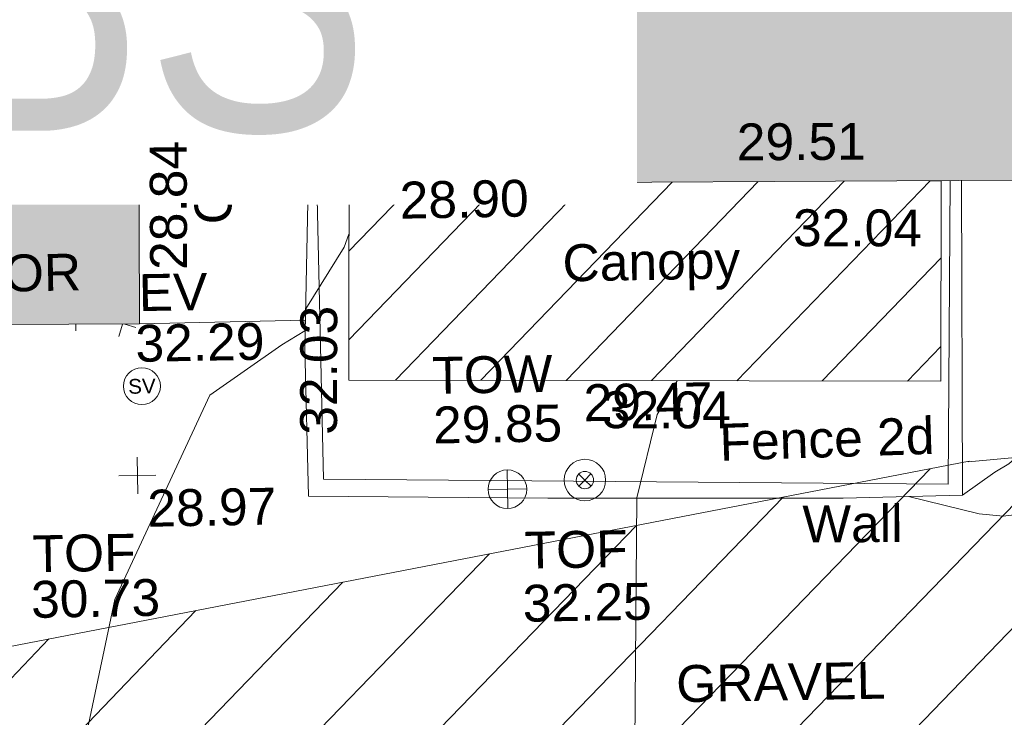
# Model space of a CAD drawing. Header units: millimetres. Extents: x -290717 to 520720, y -103372 to 287762.
# Tile 278 of 375: x 27611 to 37616, y 195567 to 202660. Entities that reach past the tile are written whole.
import ezdxf

# ---------------------------------------------------------------- set-up
doc = ezdxf.new("R2010")
doc.units = ezdxf.units.MM
doc.linetypes.add('IMPORT-HIDDEN2 _3_', pattern=[4762.5, 3175, -1587.5])
doc.linetypes.add('IMPORT-UG_ELEC_STREET LIGHTING_QLB2 _2_', pattern=[2700, 1500, -300.0000000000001, 0, -250, 150, -300.0000000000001, 0, -200])
for name, color, linetype, lineweight, true_color in [('00__TOPO__TOP_OF_FENCE_SYMBOL', 7, 'Continuous', 9, 0x666666), ('00_TOPO_BUILDING_OUTLINE', 5, 'Continuous', 9, 0x0000ff), ('00_TOPO_EAVE', 7, 'Continuous', 9, 0x666666), ('00_TOPO_FENCE_2D', 7, 'Continuous', 9, 0x3f7f4f), ('00_TOPO_LEVEL_FLOOR', 7, 'Continuous', 9, 0x666666), ('00_TOPO_LEVEL_SPOT', 7, 'Continuous', 9, 0x666666), ('00_TOPO_SERV_STOP_VALVE', 7, 'Continuous', 9, 0x666666), ('00_TOPO_TOP_OF_FENCE', 7, 'Continuous', 9, 0x666666), ('00_TOPO_TOP_OF_WALL', 7, 'Continuous', 9, 0x666666), ('00_TOPO_WALL', 7, 'Continuous', 9, 0x7c00a5), ('00_UAV_BUILDING_CANOPY', 7, 'Continuous', 9, 0xff7fff), ('00_UAV_BUILDING_HATCH', 7, 'Continuous', 9, 0x999999), ('00_UAV_BUILDING_OUTLINE', 5, 'Continuous', 9, 0x0000ff), ('00_UAV_FORM_LINES', 7, 'Continuous', 9, 0x666666), ('00_UAV_INT_DOOR', 7, 'Continuous', 9, 0x7f4f3f), ('00_UAV_TOP_OF_FENCE', 6, 'Continuous', 9, 0xff00ff), ('01_DTM_CONTOUR_MNR', 7, 'Continuous', 9, 0xa5a552), ('12333-PUM-2D-U-0001-C01 - Rev2_REVIT IMPORT_dwg', 7, 'Continuous', 9, 0x767676), ('A_RHA_Line', 7, 'Continuous', 9, 0x00a600), ('PUM-CHAMBER EXTENTS', 6, 'IMPORT-HIDDEN2 _3_', 9, 0xff00ff), ('PUM-UNABLE TO SURVEY', 190, 'Continuous', 9, 0x7f00ff)]:
    doc.layers.add(name, color=color, linetype=linetype, lineweight=lineweight, true_color=true_color)
for name, color, linetype, lineweight in [('00_UAV_DRIVE_WAY', 7, 'Continuous', 9), ('00_UAV_SURVEY_TEXT', 7, 'Continuous', 9), ('A_RHA_Detail', 7, 'Continuous', 9), ('A_RHA_Text', 7, 'Continuous', 9)]:
    doc.layers.add(name, color=color, linetype=linetype, lineweight=lineweight)
doc.styles.add('Arial Narrow', font='ARIALN.TTF', dxfattribs={"height": 3000})
doc.styles.add('Swis721 Lt BT', font='swissl.ttf', dxfattribs={"height": 399.9999999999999})
doc.styles.add('Swis721 Lt BT_2', font='swissl.ttf', dxfattribs={"height": 375})

# ---------------------------------------------------------------- blocks, each defined once
blk = doc.blocks.new('12333-PUM-2D-U-0001-C01 - Rev2_REVIT IMPORT_dwg_MSL_Eaves_SYM_1-2077198-Site Location Plan Existing')
at = {"layer": '00_TOPO_EAVE', "color": 254, "true_color": 0xcccccc}
blk.add_line((-132.3108325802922, 43.07491176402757), (-356.5791934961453, 116.0873754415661), dxfattribs=at)
blk = doc.blocks.new('12333-PUM-2D-U-0001-C01 - Rev2_REVIT IMPORT_dwg_MSL_Eaves_SYM_1-V12-Site Location Plan Existing')
at = {"layer": '00_TOPO_EAVE', "color": 254, "true_color": 0xcccccc}
for p, q in [((-116.0873754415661, -356.5791934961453), (-5.47630022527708, -16.82124959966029)), ((356.5791934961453, -116.0873754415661), (54.2476173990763, -17.66077113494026))]:
    blk.add_line(p, q, dxfattribs=at)
blk = doc.blocks.new('12333-PUM-2D-U-0001-C01 - Rev2_REVIT IMPORT_dwg_MM-2077200-Site Location Plan Existing')
at = {"layer": '00_TOPO_LEVEL_SPOT', "color": 254, "true_color": 0xcccccc, "flags": 128}
for points in [[(500.0000000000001, 0), (0, 0), (0, 500.0000000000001)], [(0, -500.0000000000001), (0, 0), (-500.0000000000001, 0)]]:
    blk.add_lwpolyline(points, dxfattribs=at)
blk = doc.blocks.new('12333-PUM-2D-U-0001-C01 - Rev2_REVIT IMPORT_dwg_MSL_Node_LineworkTOF-2077201-Site Location Plan Existing')
at = {"layer": '00__TOPO__TOP_OF_FENCE_SYMBOL', "color": 254, "true_color": 0xcccccc, "flags": 128}
for points in [[(165.3591892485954, 165.3591892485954), (0, 0), (-165.3591892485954, 165.3591892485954)], [(165.3591892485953, -165.3591892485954), (0, 0), (-165.3591892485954, -165.3591892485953)]]:
    blk.add_lwpolyline(points, dxfattribs=at)
at = {"layer": '00__TOPO__TOP_OF_FENCE_SYMBOL', "color": 254, "true_color": 0xcccccc}
for radius in [562.5594001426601, 233.853208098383]:
    blk.add_circle((0, 0), radius, dxfattribs=at)
blk = doc.blocks.new('12333-PUM-2D-U-0001-C01 - Rev2_REVIT IMPORT_dwg_TOW-2077202-Site Location Plan Existing')
at = {"layer": '00_TOPO_TOP_OF_WALL', "color": 254, "true_color": 0xcccccc, "flags": 128}
for points in [[(0, 525.0554400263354), (0, 0), (-525.0554401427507, 0)], [(525.0554401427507, 0), (0, 0), (0, -525.0554400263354)]]:
    blk.add_lwpolyline(points, dxfattribs=at)
at = {"layer": '00_TOPO_TOP_OF_WALL', "color": 254, "true_color": 0xcccccc}
blk.add_circle((0, 0), 525.0554401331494, dxfattribs=at)
blk = doc.blocks.new('12333-PUM-2D-U-0001-C01 - Rev2_REVIT IMPORT_dwg_MSL_Sluice_Valve_SYM-2077246-Site Location Plan Existing')
at = {"layer": '00_TOPO_SERV_STOP_VALVE', "color": 254, "true_color": 0xcccccc}
blk.add_circle((0, 0), 500.0000000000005, dxfattribs=at)
at = {"layer": '00_TOPO_SERV_STOP_VALVE', "insert": (0, 198.9876086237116), "char_height": 399.9999999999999, "width": 785.1100955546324, "attachment_point": 2, "line_spacing_factor": 1.005061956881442, "style": 'Swis721 Lt BT'}
blk.add_mtext('SV', dxfattribs=at)
blk = doc.blocks.new('12333-PUM-2D-U-0001-C01 - Rev2_REVIT IMPORT_dwg_MSL_FLlvl_SYM-V143-Site Location Plan Existing')
at = {"layer": '00_TOPO_LEVEL_FLOOR', "color": 254, "true_color": 0xcccccc}
blk.add_line((0, -38.92611017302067), (-8.662937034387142e-12, -25.30591528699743), dxfattribs=at)
blk = doc.blocks.new('12333-PUM-2D-U-0001-C01 - Rev2_REVIT IMPORT_dwg_MGS62954_T2_Galway_ITM_3d_Rev1-2077680-Site Location Plan Existing')
at = {"layer": '00_UAV_BUILDING_HATCH', "true_color": 0xcccccc}
h = blk.add_hatch(dxfattribs=at)
h.set_pattern_fill('FP_1', color=254, style=0, pattern_type=2)
h.set_pattern_definition([(45, (0, 0), (-441.9417382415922, 441.9417382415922), [])])
h.paths.add_polyline_path([(533942397.5103081, 725753731.0461843), (533942437.1490002, 725755768.8815), (533940727.4596691, 725755790.5987422), (533936421.2259625, 725755838.4279007), (533936382.5103081, 725753848.0461843), (533940692.0890785, 725753764.2189662)])
at = {"layer": '00_TOPO_FENCE_2D', "color": 254, "true_color": 0xcccccc, "flags": 128}
blk.add_lwpolyline([(533936094.3614383, 725755847.0077425), (533936110.2134547, 725752843.8975476), (533942453.142355, 725752682.361421), (533942527.9092787, 725755768.6778685)], dxfattribs=at)
at = {"layer": '00_TOPO_WALL', "color": 254, "true_color": 0xcccccc, "flags": 128}
blk.add_lwpolyline([(533935729.6220782, 725755851.4485253), (533935723.2266765, 725755668.6134745), (533936000.2252835, 725755660.4503789), (533935942.1302528, 725754179.4873618), (533935953.3346694, 725752675.8917506), (533938386.1885746, 725752610.2637317), (533941385.2167094, 725752559.8416734), (533942596.9088914, 725752568.086699), (533942643.8211499, 725755767.2666157)], dxfattribs=at)
at = {"layer": '00_UAV_BUILDING_CANOPY', "color": 254, "true_color": 0xcccccc, "flags": 128}
blk.add_lwpolyline([(533942313.2654839, 725755771.2912045), (533942437.1490003, 725755768.8815), (533942397.5103083, 725753731.0461843), (533940452.255451, 725753768.8840592), (533936382.5103083, 725753848.0461843), (533936400.5864628, 725754777.3459191), (533936421.3154213, 725755843.0270052)], dxfattribs=at)
at = {"layer": '00_UAV_DRIVE_WAY', "color": 254, "true_color": 0xcccccc}
blk.add_line((533934268.0805902, 725754455.0806879), (533935953.2716348, 725754463.504335), dxfattribs=at)
at = {"layer": '00_UAV_FORM_LINES', "color": 254, "true_color": 0xcccccc, "flags": 128}
for points in [[(533943512.5773032, 725757357.148268), (533943948.892, 725757071.5235), (533944267.892, 725756754.5235), (533944393.892, 725756535.5235), (533944461.892, 725756326.5234998), (533944516.8919999, 725756039.5235), (533944631.8919999, 725754897.5235), (533944605.8919999, 725753817.5235), (533944283.8919999, 725752881.5235), (533944137.892, 725752704.5235001), (533943990.892, 725752587.5235001), (533943763.892, 725752473.5235), (533943546.892, 725752416.5235), (533943291.8919999, 725752376.5235), (533943008.892, 725752349.5235), (533942763.892, 725752376.5235), (533942050.6276703, 725752564.3694985)], [(533943493.0942482, 725755756.9265269), (533943539.8919999, 725754672.5235), (533943437.892, 725753368.5235), (533943362.892, 725753175.5235), (533943242.892, 725753023.5235), (533943072.892, 725752878.5235), (533942929.892, 725752798.5235), (533942596.9088913, 725752568.086699)]]:
    blk.add_lwpolyline(points, dxfattribs=at)
at = {"layer": '01_DTM_CONTOUR_MNR', "color": 254, "true_color": 0xcccccc, "flags": 128}
for points in [[(533930992.9834218, 725745290.3055971), (533932435.158172, 725748539.2834308), (533932648.2095386, 725748986.6757722), (533932700.0000001, 725749050.0000001), (533933553.9565516, 725750068.6999527), (533933676.4213721, 725750392.2415762), (533933966.5035886, 725751658.9870933), (533934968.3099174, 725753720.1240162), (533935707.8952433, 725754218.9157676), (533935946.2500001, 725754355.0000001), (533935960.0000001, 725754580.0000001), (533936361.0086327, 725755199.298607), (533936411.3432837, 725755330.35685)], [(533943740.0000001, 725731590.0000001), (533942395.1880532, 725732816.120354), (533941029.7327896, 725734528.3815206), (533938599.4269278, 725736994.9396888), (533936296.8150216, 725737963.6390673), (533934700.0000001, 725738540.0000001), (533935100, 725740200.0000002), (533936530.0000001, 725746200.0000002), (533938534.7651006, 725748294.5307021), (533939210.0000001, 725749000), (533939223.8742853, 725750101.3428384), (533939290.0000001, 725752600.0000001), (533939509.4095715, 725753442.3139402), (533939719.0094596, 725753783.1466994)]]:
    blk.add_lwpolyline(points, dxfattribs=at)
for name, p, xscale, yscale, zscale in [('12333-PUM-2D-U-0001-C01 - Rev2_REVIT IMPORT_dwg_MSL_Eaves_SYM_1-2077198-Site Location Plan Existing', (533935602.1301252, 725756047.9394739), 0.375, 0.375, 0.375), ('12333-PUM-2D-U-0001-C01 - Rev2_REVIT IMPORT_dwg_MSL_FLlvl_SYM-V143-Site Location Plan Existing', (533933619.0245001, 725754589.2155), 4.94, 4.94, 4.94), ('12333-PUM-2D-U-0001-C01 - Rev2_REVIT IMPORT_dwg_MSL_Eaves_SYM_1-V12-Site Location Plan Existing', (533934097.1051031, 725754463.8208756), 0.375, 0.375, 0.375), ('12333-PUM-2D-U-0001-C01 - Rev2_REVIT IMPORT_dwg_MSL_Sluice_Valve_SYM-2077246-Site Location Plan Existing', (533934280.7524999, 725753822.3405), 0.375, 0.375, 0.375), ('12333-PUM-2D-U-0001-C01 - Rev2_REVIT IMPORT_dwg_MM-2077200-Site Location Plan Existing', (533934219.1206437, 725752914.5222787), 0.375, 0.375, 0.375), ('12333-PUM-2D-U-0001-C01 - Rev2_REVIT IMPORT_dwg_MSL_Node_LineworkTOF-2077201-Site Location Plan Existing', (533938764.3261467, 725752789.2547088), 0.375, 0.375, 0.375), ('12333-PUM-2D-U-0001-C01 - Rev2_REVIT IMPORT_dwg_TOW-2077202-Site Location Plan Existing', (533937975.6568829, 725752709.50855), 0.375, 0.375, 0.375)]:
    blk.add_blockref(name, p, dxfattribs=dict(xscale=xscale, yscale=yscale, zscale=zscale))
at = {"layer": '00_TOPO_BUILDING_OUTLINE', "color": 251, "true_color": 0x666666, "insert": (533936932.260831, 725755853.8297316), "char_height": 375, "width": 1495.902363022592, "attachment_point": 1, "line_spacing_factor": 1.005061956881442, "style": 'Swis721 Lt BT_2'}
blk.add_mtext('28.90', dxfattribs=at)
at = {"layer": '00_TOPO_EAVE', "char_height": 375, "attachment_point": 1, "line_spacing_factor": 1.005061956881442, "style": 'Swis721 Lt BT_2'}
for s, insert, width in [('EV', (533934264.3859806, 725754960.5811611), 736.078940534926), ('32.29', (533934222.564147, 725754445.0977402), 1495.902363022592)]:
    blk.add_mtext(s, dxfattribs=dict(at, insert=insert, width=width))
at = {"layer": '00_TOPO_FENCE_2D', "color": 251, "true_color": 0x666666, "insert": (533940135.9010558, 725753336.1703029), "char_height": 375, "width": 2545.408465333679, "attachment_point": 1, "rotation": 0.8701408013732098, "line_spacing_factor": 1.005061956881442, "style": 'Swis721 Lt BT_2'}
blk.add_mtext('Fence 2d', dxfattribs=at)
at = {"layer": '00_TOPO_LEVEL_SPOT', "insert": (533934314.1808528, 725752767.1102245), "char_height": 375, "width": 1495.902363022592, "attachment_point": 1, "line_spacing_factor": 1.005061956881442, "style": 'Swis721 Lt BT_2'}
blk.add_mtext('28.97', dxfattribs=at)
at = {"layer": '00_TOPO_TOP_OF_FENCE', "char_height": 375, "attachment_point": 1, "line_spacing_factor": 1.005061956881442, "style": 'Swis721 Lt BT_2'}
for s, insert, width in [('TOF', (533938138.9493178, 725752273.4963293), 1163.479615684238), ('32.25', (533938110.54464, 725751734.1291932), 1495.902363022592)]:
    blk.add_mtext(s, dxfattribs=dict(at, insert=insert, width=width))
at = {"layer": '00_TOPO_TOP_OF_WALL', "char_height": 375, "attachment_point": 1, "line_spacing_factor": 1.005061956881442, "style": 'Swis721 Lt BT_2'}
for s, insert, width in [('TOW', (533937232.0243469, 725754066.2987108), 1343.937678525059), ('29.85', (533937232.0243469, 725753562.5619922), 1495.902363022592)]:
    blk.add_mtext(s, dxfattribs=dict(at, insert=insert, width=width))
at = {"layer": '00_TOPO_WALL', "color": 251, "true_color": 0x666666, "insert": (533938764.6978968, 725753761.971293), "char_height": 375, "width": 1495.902363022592, "attachment_point": 1, "line_spacing_factor": 1.005061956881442, "style": 'Swis721 Lt BT_2'}
blk.add_mtext('29.47', dxfattribs=at)
at = {"layer": '00_TOPO_WALL', "color": 251, "true_color": 0x666666, "insert": (533940968.6072628, 725752491.6038502), "char_height": 375, "width": 1130.237340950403, "attachment_point": 1, "rotation": 359.3059838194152, "line_spacing_factor": 1.005061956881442, "style": 'Swis721 Lt BT_2'}
blk.add_mtext('Wall', dxfattribs=at)
at = {"layer": '00_UAV_BUILDING_CANOPY', "color": 251, "true_color": 0x666666, "char_height": 375, "width": 1495.902363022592, "attachment_point": 1, "line_spacing_factor": 1.005061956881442, "style": 'Swis721 Lt BT_2'}
for s, insert, rotation in [('32.04', (533940927.1921853, 725755505.10819), 358.8856590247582), ('32.03', (533935878.9211037, 725753301.161068), 88.88565903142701), ('32.04', (533938952.2031285, 725753689.1469074), 358.8856590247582)]:
    blk.add_mtext(s, dxfattribs=dict(at, insert=insert, rotation=rotation))
at = {"layer": '00_UAV_BUILDING_CANOPY', "color": 251, "true_color": 0x666666, "insert": (533938575.405664, 725755187.3852867), "char_height": 375, "width": 2113.25889379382, "attachment_point": 1, "line_spacing_factor": 1.005061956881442, "style": 'Swis721 Lt BT_2'}
blk.add_mtext('Canopy', dxfattribs=at)
at = {"layer": '00_UAV_BUILDING_OUTLINE', "color": 251, "true_color": 0x666666, "char_height": 375, "width": 1495.902363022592, "attachment_point": 1, "line_spacing_factor": 1.005061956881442, "style": 'Swis721 Lt BT_2'}
for s, insert, rotation in [('29.10', (533935981.2575319, 725756422.5953183), 359.3024456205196), ('29.51', (533940369.5770368, 725756387.0275493), 359.3024456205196), ('28.84', (533934384.6786895, 725755002.3435665), 89.19466313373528)]:
    blk.add_mtext(s, dxfattribs=dict(at, insert=insert, rotation=rotation))
at = {"layer": '00_UAV_INT_DOOR', "color": 251, "true_color": 0x666666, "insert": (533932111.5496107, 725755182.5741607), "char_height": 375, "width": 1790.333939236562, "attachment_point": 1, "line_spacing_factor": 1.005061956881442, "style": 'Swis721 Lt BT_2'}
blk.add_mtext('DOOR', dxfattribs=at)
at = {"layer": '00_UAV_SURVEY_TEXT', "color": 251, "true_color": 0x666666, "insert": (533934845.5174269, 725755456.4822497), "char_height": 375, "width": 3286.236302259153, "attachment_point": 1, "rotation": 89.47399112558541, "line_spacing_factor": 1.005061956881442, "style": 'Swis721 Lt BT_2'}
blk.add_mtext('CONCRETE', dxfattribs=at)
at = {"layer": '00_UAV_SURVEY_TEXT', "color": 251, "true_color": 0x666666, "insert": (533939655.8, 725750889.529608), "char_height": 375, "width": 2322.210334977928, "attachment_point": 1, "line_spacing_factor": 1.005061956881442, "style": 'Swis721 Lt BT_2'}
blk.add_mtext('GRAVEL', dxfattribs=at)
at = {"layer": '00_UAV_TOP_OF_FENCE', "color": 251, "true_color": 0x666666, "char_height": 375, "attachment_point": 1, "line_spacing_factor": 1.005061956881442, "style": 'Swis721 Lt BT_2'}
for s, insert, width in [('TOF', (533933139.0890989, 725752324.0198363), 1163.479615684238), ('30.73', (533933116.6654571, 725751860.6431315), 1495.902363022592)]:
    blk.add_mtext(s, dxfattribs=dict(at, insert=insert, width=width))
blk = doc.blocks.new('12333-PUM-2D-U-0001-C01 - Rev2_REVIT IMPORT_dwg-1620468-Site Location Plan Existing')
at = {"layer": 'PUM-CHAMBER EXTENTS', "true_color": 0xfff4d4}
h = blk.add_hatch(dxfattribs=at)
h.set_pattern_fill('FP_14', style=0, pattern_type=2)
h.set_pattern_definition([(45, (-533641079.65, -725615854.3560001), (-618.7184335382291, 618.7184335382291), [])])
h.paths.add_polyline_path([(291811.3501528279, 124468.6438213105), (306011.3501528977, 125163.6438213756), (309303.3501529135, 126382.6438213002), (310276.3501529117, 133352.6438213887), (309947.3501528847, 136832.6438213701), (307059.3501528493, 139075.6438213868), (304064.350152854, 137236.6438213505), (301560.095729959, 137051.9973635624), (288639.1046682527, 134790.0492880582), (288630.6430382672, 134386.5106702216), (288258.8263998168, 134391.7371872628), (288273.3501527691, 133230.6438212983), (288213.5074401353, 133220.9184094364), (288164.3501528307, 131103.6438213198), (291489.3501529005, 131422.6438213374), (291767.6562900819, 125412.2684225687)])
h.paths.add_polyline_path([(313541.3501529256, 126587.6438213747), (320416.1456552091, 127718.9519342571), (320290.3501528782, 137135.6438213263), (316922.3501528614, 136404.6438212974), (313381.3501528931, 137134.6438212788), (313031.3501529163, 130202.6438213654), (313364.3812648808, 127842.0409395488)])
h.paths.add_polyline_path([(305922.0501528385, 132148.04382128), (305930.0306085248, 132605.2438213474), (306188.7501528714, 132605.2438213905), (306180.769697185, 132148.0438213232), (306133.2633083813, 132148.0438213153)])
at = {"layer": 'PUM-UNABLE TO SURVEY', "color": 7, "true_color": 0xfff4d4}
blk.add_line((301592.3501529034, 137057.6438213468), (288639.1046682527, 134790.0492880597), dxfattribs=at)
at = {"layer": 'PUM-UNABLE TO SURVEY', "color": 7, "true_color": 0xfff4d4, "flags": 128}
blk.add_lwpolyline([(288240.6965458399, 134391.9920332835), (288164.3501528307, 131103.6438213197), (291489.3501529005, 131422.6438213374), (291811.3501528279, 124468.6438213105), (306011.3501528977, 125163.6438213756), (309303.3501529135, 126382.6438213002), (310276.3501529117, 133352.6438213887), (309947.3501528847, 136832.6438213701), (307059.3501528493, 139075.6438213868), (304064.350152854, 137236.6438213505), (301580.3501529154, 137051.6438212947)], dxfattribs=at)
blk.add_blockref('12333-PUM-2D-U-0001-C01 - Rev2_REVIT IMPORT_dwg_MGS62954_T2_Galway_ITM_3d_Rev1-2077680-Site Location Plan Existing', (-533641079.6498471, -725615854.3561786))

msp = doc.modelspace()

# ---------------------------------------------------------------- hatches: boundary and pattern name
at = {"layer": 'A_RHA_Detail', "true_color": 0xc0c0c0}
h = msp.add_hatch(color=9, dxfattribs=at)
h.paths.add_polyline_path([(-80880.60083898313, -68502.79057078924), (-80400.86592458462, -68483.4150911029), (-80400.86592458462, -62984.64684182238), (-24474.85765180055, -63009.32043784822), (-24456.14471274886, -50840.30023854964), (-36622.55041054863, -50831.65104346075), (-36622.5504104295, -44228.57792609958), (-50959.05265825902, -44213.68205212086), (-50959.05265825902, -42573.78171509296), (-54563.93258049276, -42571.21897729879), (-54565.69773355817, -45054.17447471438), (-92408.82109324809, -45027.27149617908), (-92411.78875845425, -49201.74309219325), (-100061.9988811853, -49201.74309219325), (-100052.221444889, -64852.82557835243), (-86120.90825231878, -64852.82557835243), (-86092.16626519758, -62957.90041523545), (-84861.10047611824, -62957.90041520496), (-84854.79054275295, -68240.10973718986), (-80870.60226895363, -68240.10973718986)])
h.paths.add_polyline_path([(-137238.9269955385, -68461.93840922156), (-132719.7426408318, -68433.06336920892), (-132847.0731201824, -62850.0428228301), (-130454.6837966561, -62916.63108081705), (-130498.2830220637, -61355.8539363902), (-117581.136331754, -61423.42893434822), (-117492.3908565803, -49183.91309186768), (-125136.5200282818, -49178.47881939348), (-125133.5727033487, -45032.61887132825), (-163007.1824077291, -45005.69421944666), (-163007.1824077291, -44090.29634113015), (-163123.8521375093, -44090.21339942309), (-163122.6389897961, -42383.751842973), (-166563.8543420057, -42383.75184295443), (-166565.0349082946, -44044.3982420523), (-193158.4656786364, -44025.49275802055), (-193195.152889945, -62863.6565097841), (-137269.7106414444, -62916.63108078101), (-137254.3708868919, -65679.90523788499)])
h.paths.add_polyline_path([(120310.9497607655, -32334.2823016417), (120312.4652266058, -31610.73011961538), (133451.2244789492, -31638.24899384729), (133469.2230092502, -19717.98315777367), (121295.7536929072, -19692.48606427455), (121319.8434528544, -8190.941560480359), (112277.0825929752, -8172.001674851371), (112263.1769726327, -14811.12345451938), (78285.85310969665, -14739.95861435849), (78292.82277619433, -8167.077575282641), (76545.55099677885, -8163.40371230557), (69355.76844230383, -8152.931592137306), (69353.66597202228, -9156.746357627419), (68372.60878942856, -9154.691552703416), (68372.60878942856, -13705.52853212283), (69333.72334743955, -13707.54156767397), (69325.07112544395, -16249.53369225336), (66623.4489111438, -16249.53369225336), (66619.79243932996, -17995.29925522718), (65989.07757491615, -17995.29925522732), (65985.44262769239, -19730.78799479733), (57152.23993372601, -19712.28702423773), (57127.42535098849, -31559.89461998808), (70277.87165423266, -31587.43801817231), (70277.87165428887, -32271.74147154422), (78263.96947906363, -32285.12944888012), (78266.62669288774, -31019.79372153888), (112335.8856506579, -31091.15111856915), (112335.8856506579, -32317.57330550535), (119781.4233959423, -32333.17321910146)])
h.paths.add_polyline_path([(7503.71740934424, -1791.43926322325), (15482.43097389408, -674.0213230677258), (15484.0826184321, 148.1327206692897), (56188.28042539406, 205.5276654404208), (56155.8432600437, 14338.31663138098), (18016.62665932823, 14236.4814953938), (17967.9025208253, 34313.18372075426), (21727.10644861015, 34324.06926249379), (21708.9097307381, 40608.10218319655), (18009.66447156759, 40608.10218325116), (17995.54603703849, 45483.75063445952), (9770.084212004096, 45420.63294734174), (3966.216019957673, 45443.14492469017), (3984.771235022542, 14176.56786831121), (1023.062455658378, 14176.56786840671), (-276.5134647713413, 14190.52623465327), (-231.6790044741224, 5976.811441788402), (-226.4491536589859, 193.7444677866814), (1220.250839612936, 179.5999159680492), (7477.609307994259, 143.2867556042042), (7488.638446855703, -674.0213230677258)])
h.paths.add_polyline_path([(77755.59663317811, 53.47451145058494), (77729.51881611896, 1699.844979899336), (94464.47132486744, 1659.976083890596), (94606.37913471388, 17991.39023626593), (88810.41901146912, 18015.03260816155), (88799.89418497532, 14436.74271609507), (69413.88950349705, 14457.87738898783), (69377.35724448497, 99.62816357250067), (70760.85642036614, 92.0068082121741)])
h.paths.add_polyline_path([(61252.12079698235, 46453.95617369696), (105774.7348988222, 46472.68783510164), (105768.2642197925, 61852.61234310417), (92285.13876306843, 61852.61234310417), (92308.59670397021, 65784.30757142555), (96107.46680002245, 65767.6044524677), (96059.6808111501, 75209.20847378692), (101084.8427276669, 75071.88872768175), (104988.0046543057, 74765.36560410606), (108403.6894220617, 74363.84089439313), (112009.2703903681, 73787.25420864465), (115645.3524814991, 73049.69667210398), (116890.8108050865, 72761.69136255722), (120208.9929832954, 71893.18353872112), (120865.241739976, 71703.68487155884), (124135.6329505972, 70669.67317909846), (127435.6253142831, 69480.50055823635), (127820.4368655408, 69394.93141813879), (128274.3081769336, 69331.69585757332), (128731.879114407, 69306.66104520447), (129189.9401456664, 69320.00258265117), (129645.2782985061, 69371.62688830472), (130094.6997111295, 69461.17185607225), (130535.0520071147, 69588.00939078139), (130963.2464342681, 69751.2498188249), (131376.279516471, 69949.74812593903), (131771.254123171, 70182.11198906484), (132162.5575600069, 70460.54046602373), (132496.0921582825, 70741.69081117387), (132820.8713676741, 71064.98072578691), (133117.4593294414, 71414.31364276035), (133383.77568926, 71787.23923958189), (133616.5473239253, 72178.53728446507), (133817.1647262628, 72590.54524901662), (133982.6025969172, 73017.89547517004), (134111.7005086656, 73457.59040804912), (134203.5529320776, 73906.545904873), (134257.5155882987, 74361.61286220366), (134272.5462649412, 74819.59931534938), (134250.5259874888, 75277.29281749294), (134189.6227572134, 75731.48297750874), (134090.9274700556, 76178.98397761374), (133955.1324028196, 76616.65691996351), (133783.1900598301, 77041.4318434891), (133576.3064937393, 77450.3292564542), (133335.9328436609, 77840.48103831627), (133063.7551572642, 78209.15055536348), (132761.6825665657, 78553.75185442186), (132431.8338935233, 78871.86780505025), (132076.5227904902, 79161.26705200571), (131698.2415079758, 79419.91966864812), (131299.6434187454, 79646.01139199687), (131093.5942456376, 79746.34209763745), (132146.0467355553, 83110.22226149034), (122787.763295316, 86282.54285521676), (121604.3555410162, 82800.35918872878), (117095.9864226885, 83870.84033788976), (116841.9598400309, 83526.35449576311), (116120.5435466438, 91221.9361197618), (110237.7341284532, 91274.27491024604), (110194.3680786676, 90435.39030217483), (104988.0046543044, 90486.49901569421), (104973.2761846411, 94309.82427956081), (103746.1314668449, 94309.82427962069), (103839.9937121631, 122852.1474272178), (96365.09202303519, 122931.9599471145), (96350.3400238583, 123952.416858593), (104555.5505249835, 123902.1925258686), (104607.3234457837, 120248.5396157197), (125502.5015002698, 120134.193340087), (125662.0200253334, 137657.3796883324), (114479.5865733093, 137699.2256881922), (114382.3062641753, 129149.9458158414), (104644.1590035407, 129187.997507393), (104577.9931702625, 126217.3903165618), (101184.4926405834, 126159.1566967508), (101264.6166812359, 135959.2655565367), (89967.23177303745, 135988.8856164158), (89927.63362986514, 125823.6463181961), (93630.53562299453, 125840.7948842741), (93580.6568888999, 122931.9599471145), (88697.38835373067, 122904.7310127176), (88679.38989541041, 95739.0914377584), (86378.25848993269, 95739.0914377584), (86378.18187189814, 96178.10083375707), (83279.5074328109, 96200.92083330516), (83273.62493422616, 95735.74732136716), (70169.67509616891, 95733.22421950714), (70166.2684274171, 96272.07409350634), (66674.99731291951, 96257.14073659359), (66654.74538556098, 95755.71092140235), (65784.77231076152, 95755.71092140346), (65887.65094981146, 117470.6305650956), (53473.34271625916, 117487.9046429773), (53434.44066306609, 98570.4634906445), (40649.41626913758, 98570.46349066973), (40610.16711556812, 94406.01479082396), (38853.82372865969, 94410.36303444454), (38848.65589191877, 89463.65332732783), (40612.46601909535, 89518.45976927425), (40665.38257359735, 86257.73741131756), (38372.19584673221, 86305.7230928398), (38369.79373532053, 76901.0507917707), (50937.95125076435, 76944.40198877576), (50922.88567283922, 74598.78180893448), (56484.90611318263, 74588.85093774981), (56484.9061131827, 75194.85181998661), (92465.40372273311, 75233.02581663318), (92645.92783659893, 71766.64845097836), (89810.5550181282, 69362.83965827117), (85313.16173971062, 69360.94750424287), (85313.16173971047, 66907.40508090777), (75210.14498260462, 66903.15451592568), (75210.14498260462, 63815.70944554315), (70819.40014306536, 63815.70999204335), (70819.21601502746, 64253.35708063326), (69456.8341568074, 64253.35708063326), (69455.71957374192, 66901.99623168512), (61303.3285675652, 66898.56680686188), (61304.56054652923, 63970.32021231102), (70500.41048205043, 63970.32021223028), (70500.40885431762, 61852.59006210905), (61245.64388480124, 61848.69637492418), (61252.12079698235, 46455.07044720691)])
h.paths.add_polyline_path([(-17153.16561239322, 48569.32684293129), (-17153.16561227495, 60770.38083690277), (-29362.88357762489, 60774.7042869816), (-29362.88357762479, 67399.20394583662), (-43507.25361058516, 67405.01911302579), (-43488.53133082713, 69093.07334179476), (-45766.41866234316, 69109.32868391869), (-45794.34620035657, 67405.01911302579), (-47272.11273197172, 67404.21245453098), (-47272.44887636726, 66454.91798912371), (-86004.56386335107, 66468.6329952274), (-86006.66970790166, 60521.58362724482), (-92662.8772251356, 60521.58362724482), (-92666.53762789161, 50184.35611936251), (-79752.016597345, 50179.78302554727), (-79752.016597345, 48591.49323813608), (-17157.71631240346, 48569.32845421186)])
h.paths.add_polyline_path([(-201056.4185879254, 48628.75479108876), (-138377.9751621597, 48634.64535782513), (-138377.9751621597, 50133.28202330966), (-125467.710581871, 50134.49533928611), (-125468.6909603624, 60566.19036866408), (-132186.8595615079, 60565.86652591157), (-132187.4203588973, 66533.01978768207), (-170643.3098734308, 66805.61809689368), (-170643.3098732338, 67738.78475851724), (-200340.0100486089, 67488.93693767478), (-200348.7175167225, 60827.7802510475), (-201057.5650552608, 60827.71357562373), (-201056.6510294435, 51102.0431337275)])
h.paths.add_polyline_path([(-240051.5126725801, 54769.1949116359), (-239444.4902595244, 54811.10754483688), (-239186.5396225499, 54841.92927608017), (-238764.8191578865, 54940.98166103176), (-238382.4735933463, 55122.46891391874), (-237990.3402229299, 55354.87497237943), (-237269.2031026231, 55936.21514997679), (-237030.2712443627, 56228.66101920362), (-236793.0039600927, 56569.31473977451), (-236554.5880579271, 57004.26389721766), (-236432.7219585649, 57267.46508911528), (-236300.0815274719, 57753.26239002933), (-236250.7285154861, 58017.17885687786), (-236235.6490610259, 58516.21786795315), (-236233.2538430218, 58987.85640057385), (-236213.702979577, 59823.48083772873), (-236363.8287856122, 59820.8603820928), (-236634.0279869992, 60698.06075831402), (-236391.9547756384, 61432.1972634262), (-236225.4740089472, 61435.10319604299), (-236201.6036570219, 62637.68779599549), (-232563.5271750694, 62639.28734435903), (-232563.5271750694, 63049.03842407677), (-232732.1945866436, 63049.15302221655), (-232860.1521278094, 63457.9589027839), (-232731.6068089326, 63914.24862701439), (-232560.8209657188, 63914.24862701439), (-232521.9864006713, 70597.99604498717), (-240628.6947850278, 70598.85496274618), (-240629.7923196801, 72350.98321581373), (-246412.6011213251, 72347.36085937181), (-246412.6011213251, 70616.45923939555), (-254449.5805725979, 70618.60952619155), (-254454.637144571, 70754.06491724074), (-254469.7140363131, 73191.6627625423), (-263883.2532625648, 73267.83063692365), (-263902.4181505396, 68260.74348557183), (-263714.8217520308, 68259.82096576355), (-263552.9672900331, 67819.6543439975), (-263719.0883117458, 67392.20684197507), (-263913.629869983, 67392.20684288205), (-263956.7001914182, 58633.76423459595), (-260181.1963171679, 58611.22607638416), (-260192.3146984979, 56354.25111578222), (-257184.684388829, 56339.46086010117), (-257213.4419958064, 57092.93866025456), (-257338.5163846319, 57093.27331227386), (-257471.0109295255, 57531.7457231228), (-257338.5163845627, 58062.22513700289), (-257203.4956297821, 58064.06881293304), (-257173.5751889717, 58598.54056827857), (-256478.2273617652, 58575.27357918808), (-256478.2273617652, 58788.51859477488), (-256013.0091299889, 58911.92701537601), (-255397.0786589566, 58780.99767608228), (-255397.0786664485, 58595.98242230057), (-243809.8853614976, 58585.92793205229), (-243805.3570672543, 58352.04527760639), (-243740.9394682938, 57884.52572396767), (-243619.083060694, 57421.84877501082), (-243424.3877541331, 56943.65915328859), (-243247.1437899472, 56608.24157716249), (-243003.0710577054, 56249.99021479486), (-242732.2093200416, 55932.75703086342), (-242371.7230179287, 55603.12658814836), (-242141.2551255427, 55424.88676771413), (-241804.9643038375, 55216.88439829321), (-241529.464082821, 55077.02869058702), (-241100.6275144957, 54917.18295005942), (-240836.2134980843, 54840.82833179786), (-240453.4486196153, 54788.6078413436), (-240203.3756532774, 54776.52967577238)])
h.paths.add_polyline_path([(40276.69022620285, 59895.3641775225), (40328.62676026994, 69196.9439153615), (36588.99968782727, 69217.82459101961), (36619.46637569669, 74674.25962431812), (32264.36460075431, 74687.02318924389), (32233.48293864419, 69156.26826309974), (11916.69390488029, 69269.70959690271), (11966.66200108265, 78218.75165977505), (29087.50901742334, 78123.15526811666), (29143.44567202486, 88141.13700481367), (15719.34879623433, 88216.09212957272), (15732.60379610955, 90589.99788900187), (4594.294101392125, 90652.19003492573), (4525.129359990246, 78265.12250452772), (10096.76365550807, 78234.01258734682), (10077.43887221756, 74773.03821913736), (4547.641142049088, 74803.91453678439), (4465.579974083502, 60107.16002351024), (19125.89094757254, 60025.30234268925), (19139.86249371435, 62527.53804648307), (31738.59196305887, 62457.19146407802), (31724.55430855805, 59943.11609818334), (38369.79364222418, 59906.01157297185)])
h.paths.add_polyline_path([(-246083.0241259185, 72334.29150213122), (-246083.0594797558, 72334.30275087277), (-246208.2905500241, 72334.29150213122)])
h.paths.add_polyline_path([(-114575.3004830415, 112178.0758696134), (-114575.3246436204, 112178.0758696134), (-114707.2752166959, 115801.5811617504)])
h.paths.add_polyline_path([(-154699.9178766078, 101760.4080976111), (-114382.0503338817, 101776.0542915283), (-114382.0503338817, 106926.936016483), (-113755.641395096, 106927.1791078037), (-113757.5507412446, 111847.2721532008), (-114431.6837526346, 111847.2721532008), (-114431.8098651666, 112178.075869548), (-114575.3004830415, 112178.0758696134), (-114578.9984943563, 121707.2390834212), (-123056.9849702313, 121707.2390834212), (-123068.8201032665, 156452.7036899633), (-119381.2340625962, 156454.1347343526), (-119381.2340625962, 160165.8603541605), (-115501.031452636, 160167.3661472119), (-115503.3750945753, 166206.5793118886), (-132411.7987151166, 166599.6604729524), (-132411.8243306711, 166665.6603411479), (-135275.0124468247, 166664.5489553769), (-135275.0124468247, 166628.1883102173), (-135911.3205077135, 166628.1944503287), (-135911.3479256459, 166352.1604668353), (-152521.1633846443, 166345.7145607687), (-152518.3680955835, 159142.6836790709), (-150699.3133726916, 159117.9265656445), (-150755.6690356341, 122560.6912032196), (-151059.2005266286, 122560.6912032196), (-151061.0981347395, 121302.4374931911), (-154138.3148337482, 121372.6012653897), (-154138.3148337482, 121865.183451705), (-154704.3888425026, 121867.2611370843), (-154688.5451973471, 119352.3937021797), (-154745.5933227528, 119352.3715636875), (-154745.5763474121, 118722.1532660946), (-160794.1544526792, 118748.744283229), (-160794.1544527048, 119410.5425977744), (-163852.1622693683, 119422.408321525), (-163855.0715294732, 118762.2003111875), (-167568.6765459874, 118778.5256058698), (-166634.6619849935, 124395.1277019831), (-166843.6206842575, 124471.2090400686), (-167568.6765459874, 124707.6250904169), (-168028.2173235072, 124841.3808643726), (-168630.5006276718, 124991.3056740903), (-169238.2056070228, 125117.4693074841), (-169850.3952285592, 125219.6772877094), (-170466.1255403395, 125297.7720169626), (-171089.1102599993, 125351.8553033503), (-171704.4065937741, 125381.1774254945), (-172325.0479971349, 125386.3595015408), (-172782.2248668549, 125374.5832363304), (-173401.7764236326, 125337.4554476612), (-174019.3926983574, 125276.0328036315), (-174634.1213722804, 125190.4100127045), (-175245.0145766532, 125080.7190996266), (-176047.1958093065, 124895.7675261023), (-176665.4852587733, 124724.7228134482), (-177045.3001228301, 124609.1129151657), (-177631.5127793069, 124405.2077276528), (-176665.4852586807, 118818.5158793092), (-177558.9402083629, 118822.4435769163), (-177662.2853368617, 125263.4341236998), (-176365.3912352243, 126542.9270807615), (-159462.2970490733, 126319.9103917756), (-157057.7396790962, 128609.0850976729), (-157060.6673204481, 136153.1661957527), (-158638.8016610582, 137740.2441626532), (-159352.3735831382, 137740.2441626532), (-161634.4140635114, 140201.1078539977), (-168727.9404946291, 140256.8191147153), (-171035.0401162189, 137942.884730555), (-174184.1459014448, 137942.884730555), (-176460.1168228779, 140292.2858551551), (-177341.68569345, 140292.285855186), (-177341.7114445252, 140358.4281613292), (-183428.5803825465, 140356.0660244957), (-185921.6385984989, 137917.4639097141), (-185921.6385985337, 131757.309115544), (-186906.8767412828, 131756.9267734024), (-187725.3914540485, 130809.9989183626), (-187724.0588902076, 127376.1828149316), (-186481.0281350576, 126304.557648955), (-186479.4846755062, 122327.2959175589), (-185176.2828158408, 121059.4673825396), (-180304.1129154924, 121059.4673825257), (-180304.1136492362, 118802.0484409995), (-193555.3706955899, 118802.0484409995), (-193555.3686998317, 133117.8341649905), (-192593.6442938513, 133118.2073819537), (-192593.6442938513, 134200.8158367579), (-192224.6284783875, 134200.9592041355), (-192225.5653014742, 136615.0101267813), (-192595.0012461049, 136615.0101267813), (-192595.4357332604, 137734.4745166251), (-193589.2709668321, 137734.4746851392), (-193589.2685988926, 147474.5705834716), (-193163.2062206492, 147492.8644728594), (-192606.8095195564, 147551.4951472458), (-192359.9383250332, 147589.5931622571), (-192199.8207947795, 147616.5827293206), (-191882.7548926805, 147682.9245600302), (-191568.5380071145, 147761.6632019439), (-191020.2573150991, 147932.4221712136), (-190950.5841382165, 147955.8263236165), (-190647.7999969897, 148070.951423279), (-190349.769078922, 148197.8750093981), (-190056.9509284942, 148336.4013817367), (-189769.7970512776, 148486.316942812), (-189375.4954991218, 148717.2624196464), (-189132.9060261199, 148873.2749095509), (-188867.5421091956, 149059.0543930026), (-188609.6764469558, 149255.1087866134), (-188354.9814056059, 149465.3525772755), (-188079.6339208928, 149713.8792482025), (-187884.9836199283, 149901.8220103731), (-187538.2510284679, 150274.4802367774), (-187446.2998447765, 150378.396083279), (-187241.3270201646, 150629.2310214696), (-187046.3599558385, 150887.9197697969), (-186861.699277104, 151154.0634500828), (-186546.1373636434, 151669.8298752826), (-186524.4196769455, 151707.063245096), (-163675.289831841, 151669.8298752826), (-163687.5843044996, 148134.0767945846), (-157303.6541541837, 148136.4921063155), (-157303.6541541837, 155759.9150161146), (-157557.4317586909, 155765.0384228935), (-157555.9168973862, 166678.0466575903), (-187009.2021991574, 166699.7464767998), (-187013.0952111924, 162054.4009359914), (-188707.1775469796, 162044.5925187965), (-188705.9961893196, 155021.5333641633), (-188737.9999316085, 154650.5326603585), (-188799.0133970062, 154283.1866125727), (-188857.2045401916, 154035.4341107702), (-188966.1106131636, 153679.3368924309), (-189102.6200311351, 153332.8820747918), (-189265.8911677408, 152998.2056672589), (-189454.9174010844, 152677.3710606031), (-189645.2484685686, 152421.322012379), (-189916.9563410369, 152104.2450531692), (-190212.7041973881, 151809.4634871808), (-190530.6686598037, 151538.7947475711), (-190868.889367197, 151293.9075915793), (-191225.2810786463, 151076.3118324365), (-191597.6465194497, 150887.3490190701), (-192092.8415776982, 150682.5621956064), (-192485.2937347, 150569.6612301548), (-192903.8930807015, 150482.2408890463), (-193187.215491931, 150440.8868273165), (-193594.1866364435, 150407.1257787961), (-193594.5953882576, 151459.989522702), (-205369.2399268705, 151455.4201248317), (-205354.452352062, 113350.0822379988), (-207187.1580384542, 113349.3709450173), (-207184.3024929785, 105991.0636522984), (-205312.8709512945, 105991.0636522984), (-205311.2365670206, 101769.6553082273), (-175488.645120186, 101781.2285901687), (-175488.645120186, 110889.6985621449), (-154703.462766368, 110897.5679794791), (-154700.5193329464, 103310.2697088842)])
h.paths.add_polyline_path([(193735.9435692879, 113047.8274775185), (208865.0938716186, 114991.026643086), (208976.1154122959, 114126.6471161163), (216447.8967330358, 115086.3281915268), (216038.7305308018, 118271.970241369), (232648.5073383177, 120405.3421627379), (233425.9936153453, 114352.0734369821), (240632.2017567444, 115277.6440986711), (239854.8412683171, 121329.9334728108), (256406.8682407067, 123455.8879629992), (257091.7572256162, 118089.1198988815), (264572.287122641, 119040.8180953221), (261877.8350554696, 138524.7609215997), (259178.7147038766, 138221.6086023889), (259197.3483654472, 137439.0084132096), (254686.1480587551, 136897.0007613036), (255412.6810205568, 131314.8303174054), (240852.7447965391, 129522.4514055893), (239771.0426540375, 137918.8519126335), (240649.582243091, 138010.1984551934), (240062.3063116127, 142776.6750342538), (239165.7694641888, 142685.0143484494), (237630.9646614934, 151018.3171733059), (266172.8791088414, 154560.7889781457), (271297.187694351, 142612.4006970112), (276531.7397502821, 144861.0987145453), (274941.5029779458, 148527.903728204), (302074.530765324, 160134.9084326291), (300215.9323773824, 164320.1841173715), (301528.161327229, 164907.0997990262), (300405.1237791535, 167477.8916353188), (299016.6944531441, 166945.7181825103), (295626.7488506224, 174518.7544287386), (294333.0289184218, 177537.1551681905), (287288.847594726, 174518.7544287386), (289427.6893504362, 169661.0163464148), (272956.7816584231, 162557.1203578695), (271943.2187786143, 164897.4305293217), (267016.3118217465, 162764.0369715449), (268502.3094164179, 159357.043014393), (265200.4029571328, 157946.4096681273), (226856.4166955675, 153146.7821791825), (227510.3041274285, 148852.0205335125), (228280.9873164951, 141179.0007484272), (227302.3544112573, 141050.2812999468), (227895.3788231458, 136433.1758633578), (228748.5501749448, 136523.8855003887), (229602.307730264, 128023.7667641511), (217691.2359889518, 126493.8999679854), (217642.3600127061, 126874.4332670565), (215138.5007311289, 126552.8357430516), (215194.9980427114, 126112.9650749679), (215015.6132225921, 126089.9247571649), (214840.967257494, 127449.6644606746), (192258.7012018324, 124549.1816390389), (193486.3576426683, 114991.026643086)])
h.paths.add_polyline_path([(-78076.24179098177, 117605.518872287), (-78076.23951907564, 117610.0871212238), (-78070.31812256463, 129485.733079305), (-74723.15926546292, 129478.3852560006), (-74723.15926546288, 125435.7860625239), (-48015.64546089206, 125380.0246061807), (-47996.55031653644, 135872.5822179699), (-61198.159180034, 135901.5630078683), (-74714.72264147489, 135923.5088764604), (-74723.62876031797, 131865.2975510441), (-78070.31812256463, 131872.6421692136), (-78062.97909490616, 149549.768943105), (-58292.26570494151, 149541.5607197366), (-58292.26570494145, 148946.2407608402), (-37707.70924049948, 148937.6946534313), (-37707.70924049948, 159740.0690313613), (-44148.26955758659, 159742.7429641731), (-44148.26955758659, 162961.3319175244), (-49829.95437586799, 162961.3319175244), (-49830.92144141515, 160632.0129326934), (-78494.0902662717, 160643.9130440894), (-78494.0902662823, 161615.1537737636), (-78739.22585210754, 161615.2555472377), (-78691.79195364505, 168187.9195488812), (-90844.5764503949, 168126.8149080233), (-90962.52567696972, 152686.7636278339), (-89064.97866810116, 152685.97582136), (-89079.54115383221, 117610.0871212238), (-78374.80210165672, 117605.6428258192)])
h.paths.add_polyline_path([(69254.82576126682, 129235.9722870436), (69259.97086178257, 136167.7892474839), (86068.0992678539, 136131.0235193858), (86008.66431381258, 164703.3084147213), (58789.63167882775, 164723.5115811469), (58789.63167882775, 170119.2062865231), (54460.16324890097, 170122.4198087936), (54457.21717773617, 166153.2792453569), (47042.21516498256, 166158.7829869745), (47041.10931533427, 164668.9097040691), (39173.27935198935, 164674.7495545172), (39172.83712618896, 164078.9539098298), (17014.87910992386, 164095.400525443), (17002.38841206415, 147267.1142245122), (12659.63471563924, 147267.1142245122), (12653.6008753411, 139137.9291796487), (17031.41608901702, 139134.6797717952), (17024.58791744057, 129935.3194463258), (39191.34773726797, 129918.8662983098), (39191.34773726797, 129258.2867272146), (69014.0340609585, 129236.1510132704)])
h.paths.add_polyline_path([(39265.62356917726, 139467.8223435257), (33050.91021530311, 139484.1586867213), (33087.56357182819, 153427.9220784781), (39277.60130890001, 153411.6505991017), (39277.60130890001, 152830.3127277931), (43058.29603858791, 152820.3745823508), (43024.83899408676, 140092.5601633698), (39267.2657899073, 140092.5601633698)])
h.paths.add_polyline_path([(1979.548949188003, 189123.2414339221), (18699.10403225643, 189180.0465563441), (18678.46874727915, 195253.6675675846), (24349.02704558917, 195272.9334349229), (24334.96888369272, 199550.7690689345), (28829.78348971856, 199566.0403168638), (28798.35772162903, 208815.6446465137), (24334.94961552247, 208806.1514042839), (24333.90624838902, 209113.2475694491), (16811.59093053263, 209087.6902915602), (16806.58456496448, 208843.590909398), (6772.293057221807, 208809.4991440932), (6797.166076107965, 201488.5780549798), (-8471.058649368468, 201436.7038403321), (-8471.058649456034, 200429.0172029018), (-11856.09020773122, 200417.5164702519), (-11823.72827012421, 190892.3684139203), (-7614.729360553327, 190904.9356358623), (-7614.729360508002, 190170.8290169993), (-4608.619189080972, 190169.2993656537), (-4608.238782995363, 190916.8832264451), (1973.379031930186, 190939.2444093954), (1977.122761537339, 189837.3456606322)])
h.paths.add_polyline_path([(-20506.2213294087, 190640.028646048), (-20122.28942212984, 206347.1214480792), (-41550.34215554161, 207015.255795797), (-41462.26177905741, 210449.6195896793), (-31391.41053375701, 210152.0276719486), (-31078.64493158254, 223862.574366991), (-44305.08575746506, 224230.797228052), (-44490.79956595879, 211865.5542346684), (-47510.12209651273, 211942.9901386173), (-47722.57925074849, 203659.0205615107), (-47076.06680551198, 203635.3001466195), (-47175.4684425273, 199531.9403872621), (-46801.21126120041, 199520.4703265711), (-46873.68175963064, 195478.589946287), (-44600.40472249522, 195425.25597799), (-44685.88459510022, 192243.2795180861), (-38073.99929110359, 192135.6564361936), (-38104.39995468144, 191126.9722513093), (-21537.79264469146, 190668.5723413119)])
h.paths.add_polyline_path([(16801.02360974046, 195961.5001375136), (9656.615133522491, 196015.1086064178), (9643.83815057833, 199513.9922857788), (11631.77992465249, 199485.8321209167), (11631.79209405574, 203322.2460457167), (16806.58456511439, 203391.4855727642), (16801.04077099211, 195984.4293109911)])
h.paths.add_polyline_path([(122084.9263243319, 200536.2570557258), (122088.180516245, 206386.1947929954), (125211.1061637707, 206386.1947929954), (125211.1162733, 206645.8932838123), (126202.709897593, 206645.8932838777), (126203.0204768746, 207041.0477229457), (130401.4034740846, 206979.0758390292), (130444.269112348, 209883.2802976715), (126202.8383602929, 209945.883203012), (126203.0204768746, 214624.1281189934), (127364.7919503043, 214624.1281189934), (127365.2106673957, 225380.2058570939), (126159.8599207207, 225380.2527798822), (126207.4133336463, 241475.3410923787), (119482.541129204, 241495.8747302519), (119479.204156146, 246182.0096278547), (109943.9121324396, 246175.219673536), (109953.2702600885, 233033.3814297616), (115000.5285021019, 233033.3814296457), (114999.5792924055, 208653.4991933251), (112026.3032629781, 208653.4991933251), (112024.3519988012, 200538.6764491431), (122024.6079402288, 200536.271559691)])
h.paths.add_polyline_path([(30087.05071628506, 200986.75440713), (38030.67179073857, 201028.6865661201), (38030.67179073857, 202922.9731661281), (38109.89531489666, 202923.3913649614), (38067.25569093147, 208827.6066631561), (38013.35839375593, 208827.667223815), (38012.38630312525, 209012.5383931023), (30044.90685988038, 208970.4802974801), (30060.65944993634, 205986.3119354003)])
h.paths.add_polyline_path([(195986.2599411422, 205661.5722736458), (202896.8751332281, 206052.0074670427), (202676.886254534, 209945.7611691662), (195766.2710618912, 209555.325975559)])
h.paths.add_polyline_path([(-91652.40581580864, 206392.6172135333), (-79454.24421187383, 206432.5105635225), (-79629.29258199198, 238245.6998510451), (-68904.21147484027, 238215.095164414), (-68918.56040493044, 246314.0782553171), (-68756.515268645, 246312.9061543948), (-68755.20581930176, 246638.9786699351), (-79620.07671794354, 246651.3624133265), (-79606.5628449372, 247343.5411849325), (-82154.50636787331, 247318.0695596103), (-82154.50636787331, 247488.1275895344), (-91640.64698348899, 247472.5371040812), (-91638.72040628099, 246846.4753752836), (-131470.3702759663, 246641.42150215), (-131470.3702759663, 250159.5419305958), (-142857.1087886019, 250176.7939677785), (-142864.0554935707, 246220.0701029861), (-165118.8027587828, 246272.3986783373), (-165040.0492656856, 253907.936045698), (-178677.4727934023, 253929.5079730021), (-178699.5521575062, 238176.7234097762), (-138599.3373496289, 238209.4781454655), (-138548.4479938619, 206627.5237025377), (-126646.6702863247, 206572.2299428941), (-126666.6805510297, 234825.8818836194), (-124962.7180531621, 234825.9534805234), (-124969.0241559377, 234688.4891474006), (-91595.61129713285, 234664.3133306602), (-91650.87307429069, 207155.5994723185)])
h.paths.add_polyline_path([(142123.7078306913, 209113.5383730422), (152768.4446292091, 209127.3137315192), (152745.2992288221, 227012.6338093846), (142100.5623961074, 226998.8584508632), (142121.8067345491, 210582.5602414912)])
h.paths.add_polyline_path([(168998.8561285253, 209274.9592350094), (169026.8416078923, 226860.3446541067), (161686.6780313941, 226876.6646907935), (161647.6783165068, 209291.3037608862), (168846.6177107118, 209275.2977201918)])
h.paths.add_polyline_path([(49761.46820716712, 218476.567809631), (49794.00484362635, 223316.1680811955), (41274.07755979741, 223363.4010619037), (41273.58999769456, 223290.879563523), (32187.30576793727, 223351.9666549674), (32202.10532416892, 225553.2987455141), (20081.8372469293, 225634.7833114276), (20035.26675877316, 218707.7438838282), (31566.33951793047, 218630.2204926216), (31566.12891728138, 218598.8950898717), (49547.01686615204, 218478.0095661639)])
h.paths.add_polyline_path([(162361.9830851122, 234154.0520866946), (162366.6425722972, 241589.9129272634), (135261.1026964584, 241630.986197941), (135249.0888707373, 234197.8735112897), (160249.0277027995, 234157.467167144)])
h.paths.add_polyline_path([(176458.8604388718, 246709.572470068), (176516.248447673, 252173.1529805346), (168884.2833866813, 252253.3171281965), (168934.8652923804, 257068.9279575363), (164355.0504715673, 257117.0331241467), (164296.1746742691, 251511.8088120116), (164416.8965511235, 251510.5407811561), (164367.8024342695, 246836.5737543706), (172300.1975056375, 246753.2539686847)])

# ---------------------------------------------------------------- linework, layer by layer
at = {"layer": 'A_RHA_Line', "color": 7}
for p, q in [((28822.83203188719, 201612.0757437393), (28805.84527739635, 206611.818557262)), ((30060.65944993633, 205986.3119503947), (30087.05071575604, 200986.7544071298)), ((28829.7834897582, 199566.0403169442), (28822.83203188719, 201612.0757437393)), ((30087.05071575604, 200986.7544071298), (32163.38286013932, 200997.7147850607)), ((32163.38286013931, 200997.7147850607), (37146.59212802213, 201024.0197564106)), ((37146.59212802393, 201024.0197564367), (38030.67179071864, 201028.6865662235)), ((25876.27514366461, 199556.0056968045), (28829.7834897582, 199566.0403169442))]:
    msp.add_line(p, q, dxfattribs=at)

# ---------------------------------------------------------------- block references
at = {"layer": '12333-PUM-2D-U-0001-C01 - Rev2_REVIT IMPORT_dwg', "color": 254, "linetype": 'IMPORT-UG_ELEC_STREET LIGHTING_QLB2 _2_', "true_color": 0xffd4d4, "rotation": 0.9999999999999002}
msp.add_blockref('12333-PUM-2D-U-0001-C01 - Rev2_REVIT IMPORT_dwg-1620468-Site Location Plan Existing', (-261895.0770586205, 55869.5817132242), dxfattribs=at)

# ---------------------------------------------------------------- next in the draw order: texts
at = {"layer": 'A_RHA_Text', "lineweight": 35, "insert": (22390.36025751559, 204529.8685297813), "char_height": 3000, "width": 10742.6125, "attachment_point": 1, "style": 'Arial Narrow', "bg_fill": 3, "box_fill_scale": 1.25, "bg_fill_color": 256, "bg_fill_true_color": 13158600, "bg_fill_transparency": 0}
msp.add_mtext('LABS', dxfattribs=at)

doc.saveas('drawing.dxf')
